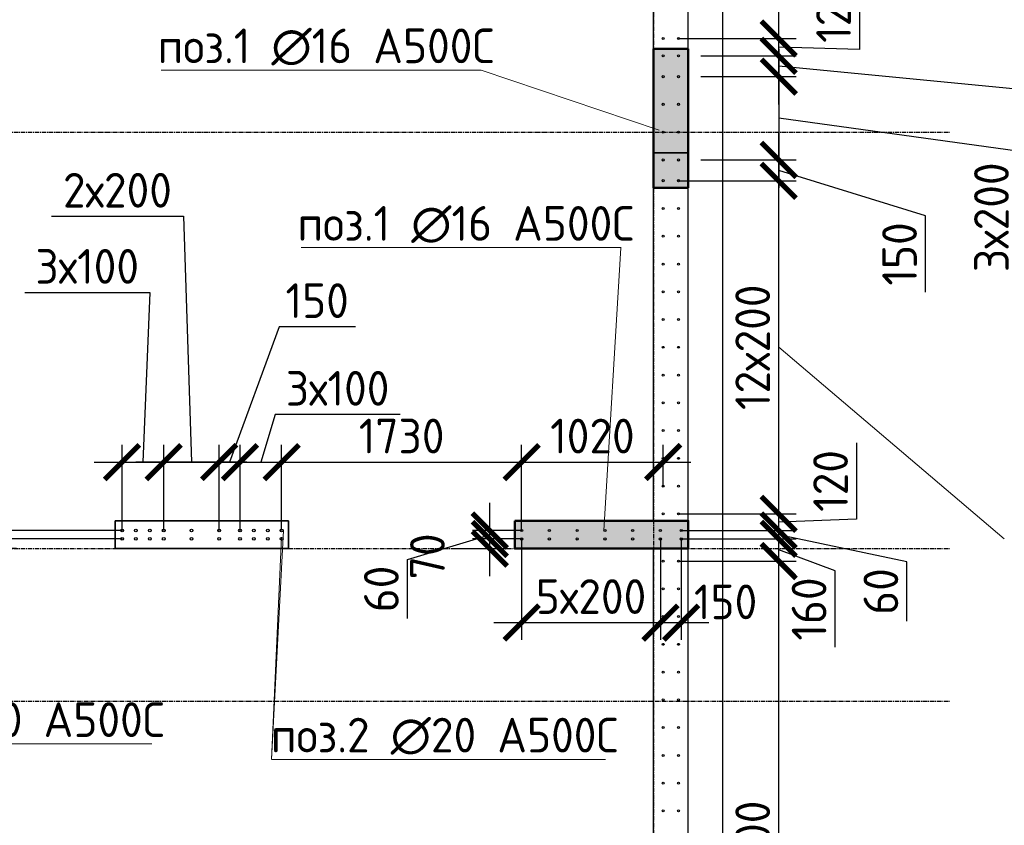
# Model space of a CAD drawing. Header units: millimetres. Extents: x -93479 to 1057970, y -66333 to 172656.
# Tile 465 of 473: x 1020242 to 1027338, y 44568 to 50372. Entities that reach past the tile are written whole.
import ezdxf

# ---------------------------------------------------------------- set-up
doc = ezdxf.new("R2010")
doc.units = ezdxf.units.MM
doc.linetypes.add('______5', pattern=[1100, 800, -100, 100, -100])
doc.linetypes.add('осевая', pattern=[50.8, 31.75, -6.35, 6.35, -6.35])
for name, color, linetype, lineweight in [('0 Фундамент', 5, 'Continuous', 30), ('1 Стены', 3, 'Continuous', 30), ('Конструкции 0.5', 5, 'Continuous', 50), ('Оси', 40, '______5', 18), ('подоснова', 151, 'Continuous', 5), ('размер', 1, 'Continuous', 25), ('РАЗМЕРЫ', 7, 'Continuous', 9), ('СТЕНЫ', 3, 'Continuous', 30)]:
    doc.layers.add(name, color=color, linetype=linetype, lineweight=lineweight)
doc.layers.add('Колонна_ бетон', color=7, linetype='Continuous', lineweight=50, true_color=0xb4b496)
doc.styles.add('GOST-2.304_Type-B', font='GOST_Common.ttf')
doc.dimstyles.new('СПДС', dxfattribs={"dimscale": 100, "dimtxt": 2.5, "dimasz": 2.5, "dimexe": 1.25, "dimexo": 0, "dimtad": 1, "dimdec": 0, "dimtxsty": 'GOST-2.304_Type-B', "dimblk": 'ARCHTICK', "dimcen": 2.5, "dimdle": 2, "dimadec": 0, "dimazin": 2, "dimtfac": 0.75, "dimtdec": 0, "dimtmove": 1, "dimatfit": 3, "dimfxl": 1, "dimtolj": 1, "dimarcsym": 1})

# ---------------------------------------------------------------- blocks, each defined once
blk = doc.blocks.new('_ArchTick')
at = {"color": 0, "linetype": 'ByBlock', "const_width": 0.15}
blk.add_lwpolyline([(-0.5, -0.5), (0.5, 0.5)], dxfattribs=at)
blk = doc.blocks.new('*D1134')
at = {"layer": 'DEFPOINTS', "color": 0, "ltscale": 100, "transparency": 16777216}
for p in [(1021279.3, 47184.4), (1020979.3, 46691.4), (1021279.3, 46691.4)]:
    blk.add_point(p, dxfattribs=at)
at = {"layer": 'РАЗМЕРЫ', "color": 0, "lineweight": -2, "transparency": 16777216}
for p, q in [((1020277.9, 48407), (1021178.7, 48407)), ((1021178.7, 48407), (1021129.3, 47184.4)), ((1020979.3, 46691.4), (1020979.3, 47309.4)), ((1021279.3, 46691.4), (1021279.3, 47309.4)), ((1020779.3, 47184.4), (1021479.3, 47184.4))]:
    blk.add_line(p, q, dxfattribs=at)
at = {"layer": 'РАЗМЕРЫ', "color": 0, "lineweight": -2, "ltscale": 100, "transparency": 16777216, "xscale": 250, "yscale": 250, "zscale": 250, "rotation": 180}
blk.add_blockref('_ArchTick', (1020979.3, 47184.4), dxfattribs=at)
at = {"layer": 'РАЗМЕРЫ', "color": 0, "lineweight": -2, "ltscale": 100, "transparency": 16777216, "xscale": 250, "yscale": 250, "zscale": 250}
blk.add_blockref('_ArchTick', (1021279.3, 47184.4), dxfattribs=at)
at = {"layer": 'РАЗМЕРЫ', "color": 0, "ltscale": 100, "transparency": 16777216, "insert": (1020728.3, 48594.6), "char_height": 250, "attachment_point": 5, "style": 'GOST-2.304_Type-B'}
blk.add_mtext('\\A1;3х100', dxfattribs=at)
blk = doc.blocks.new('*D1135')
at = {"layer": 'DEFPOINTS', "color": 0, "ltscale": 100, "transparency": 16777216}
for p in [(1022129.3, 47184.4), (1021829.3, 46691.4), (1022129.3, 46691.4)]:
    blk.add_point(p, dxfattribs=at)
at = {"layer": 'РАЗМЕРЫ', "color": 0, "lineweight": -2, "transparency": 16777216}
for p, q in [((1022082.5, 47528.3), (1021979.3, 47184.4)), ((1022983.3, 47528.3), (1022082.5, 47528.3)), ((1021829.3, 46691.4), (1021829.3, 47309.4)), ((1022129.3, 46691.4), (1022129.3, 47309.4)), ((1021629.3, 47184.4), (1022329.3, 47184.4))]:
    blk.add_line(p, q, dxfattribs=at)
at = {"layer": 'РАЗМЕРЫ', "color": 0, "lineweight": -2, "ltscale": 100, "transparency": 16777216, "xscale": 250, "yscale": 250, "zscale": 250, "rotation": 180}
blk.add_blockref('_ArchTick', (1021829.3, 47184.4), dxfattribs=at)
at = {"layer": 'РАЗМЕРЫ', "color": 0, "lineweight": -2, "ltscale": 100, "transparency": 16777216, "xscale": 250, "yscale": 250, "zscale": 250}
blk.add_blockref('_ArchTick', (1022129.3, 47184.4), dxfattribs=at)
at = {"layer": 'РАЗМЕРЫ', "color": 0, "ltscale": 100, "transparency": 16777216, "insert": (1022532.9, 47715.9), "char_height": 250, "attachment_point": 5, "style": 'GOST-2.304_Type-B'}
blk.add_mtext('\\A1;3х100', dxfattribs=at)
blk = doc.blocks.new('*D1136')
at = {"layer": 'DEFPOINTS', "color": 0, "ltscale": 100, "transparency": 16777216}
for p in [(1021279.3, 47184.4), (1021279.3, 46691.4), (1021679.3, 46691.4)]:
    blk.add_point(p, dxfattribs=at)
at = {"layer": 'РАЗМЕРЫ', "color": 0, "lineweight": -2, "transparency": 16777216}
for p, q in [((1020470.5, 48955.1), (1021421.3, 48955.1)), ((1021421.3, 48955.1), (1021479.3, 47184.4)), ((1021279.3, 46691.4), (1021279.3, 47309.4)), ((1021679.3, 46691.4), (1021679.3, 47309.4)), ((1021879.3, 47184.4), (1021079.3, 47184.4))]:
    blk.add_line(p, q, dxfattribs=at)
at = {"layer": 'РАЗМЕРЫ', "color": 0, "lineweight": -2, "ltscale": 100, "transparency": 16777216, "xscale": 250, "yscale": 250, "zscale": 250, "rotation": 180}
blk.add_blockref('_ArchTick', (1021279.3, 47184.4), dxfattribs=at)
at = {"layer": 'РАЗМЕРЫ', "color": 0, "lineweight": -2, "ltscale": 100, "transparency": 16777216, "xscale": 250, "yscale": 250, "zscale": 250}
blk.add_blockref('_ArchTick', (1021679.3, 47184.4), dxfattribs=at)
at = {"layer": 'РАЗМЕРЫ', "color": 0, "ltscale": 100, "transparency": 16777216, "insert": (1020945.9, 49142.8), "char_height": 250, "attachment_point": 5, "style": 'GOST-2.304_Type-B'}
blk.add_mtext('\\A1;2х200', dxfattribs=at)
blk = doc.blocks.new('*D1132')
at = {"layer": 'DEFPOINTS', "color": 0, "ltscale": 100, "transparency": 16777216}
for p in [(1021829.3, 47184.4), (1021679.3, 46691.4), (1021829.3, 46691.4)]:
    blk.add_point(p, dxfattribs=at)
at = {"layer": 'РАЗМЕРЫ', "color": 0, "lineweight": -2, "transparency": 16777216}
for p, q in [((1022110.4, 48159.9), (1021754.3, 47184.4)), ((1022660.9, 48159.9), (1022110.4, 48159.9)), ((1021679.3, 46691.4), (1021679.3, 47309.4)), ((1021829.3, 46691.4), (1021829.3, 47309.4)), ((1021479.3, 47184.4), (1022029.3, 47184.4))]:
    blk.add_line(p, q, dxfattribs=at)
at = {"layer": 'РАЗМЕРЫ', "color": 0, "lineweight": -2, "ltscale": 100, "transparency": 16777216, "xscale": 250, "yscale": 250, "zscale": 250, "rotation": 180}
blk.add_blockref('_ArchTick', (1021679.3, 47184.4), dxfattribs=at)
at = {"layer": 'РАЗМЕРЫ', "color": 0, "lineweight": -2, "ltscale": 100, "transparency": 16777216, "xscale": 250, "yscale": 250, "zscale": 250}
blk.add_blockref('_ArchTick', (1021829.3, 47184.4), dxfattribs=at)
at = {"layer": 'РАЗМЕРЫ', "color": 0, "ltscale": 100, "transparency": 16777216, "insert": (1022385.6, 48347.5), "char_height": 250, "attachment_point": 5, "style": 'GOST-2.304_Type-B'}
blk.add_mtext('\\A1;150', dxfattribs=at)
blk = doc.blocks.new('*D1133')
at = {"layer": 'DEFPOINTS', "color": 0, "ltscale": 100, "transparency": 16777216}
for p in [(1019899.5, 46691.4), (1020979.3, 46691.4), (1020979.3, 46631)]:
    blk.add_point(p, dxfattribs=at)
at = {"layer": 'РАЗМЕРЫ', "color": 0, "lineweight": -2, "transparency": 16777216}
for p, q in [((1019899.5, 46431), (1019899.5, 46891.4)), ((1020979.3, 46691.4), (1019774.5, 46691.4)), ((1020979.3, 46631), (1019774.5, 46631))]:
    blk.add_line(p, q, dxfattribs=at)
at = {"layer": 'РАЗМЕРЫ', "color": 0, "lineweight": -2, "ltscale": 100, "transparency": 16777216, "xscale": 250, "yscale": 250, "zscale": 250}
for p, rotation in [((1019899.5, 46691.4), 270), ((1019899.5, 46631), 90)]:
    blk.add_blockref('_ArchTick', p, dxfattribs=dict(at, rotation=rotation))
at = {"layer": 'РАЗМЕРЫ', "color": 0, "ltscale": 100, "transparency": 16777216, "insert": (1019560.9, 46962.5), "char_height": 250, "attachment_point": 5, "rotation": 90, "style": 'GOST-2.304_Type-B'}
blk.add_mtext('\\A1;60', dxfattribs=at)
blk = doc.blocks.new('*D1144')
at = {"layer": 'DEFPOINTS', "color": 0, "ltscale": 100, "transparency": 16777216}
for p in [(1020979.3, 46631), (1019899.5, 46561.4), (1020218.4, 46561.4)]:
    blk.add_point(p, dxfattribs=at)
at = {"layer": 'РАЗМЕРЫ', "color": 0, "lineweight": -2, "transparency": 16777216}
for p, q in [((1019899.5, 46831), (1019899.5, 46361.4)), ((1020979.3, 46631), (1019774.5, 46631)), ((1020218.4, 46561.4), (1019774.5, 46561.4))]:
    blk.add_line(p, q, dxfattribs=at)
at = {"layer": 'РАЗМЕРЫ', "color": 0, "lineweight": -2, "ltscale": 100, "transparency": 16777216, "xscale": 250, "yscale": 250, "zscale": 250}
for p, rotation in [((1019899.5, 46631), 270), ((1019899.5, 46561.4), 90)]:
    blk.add_blockref('_ArchTick', p, dxfattribs=dict(at, rotation=rotation))
at = {"layer": 'РАЗМЕРЫ', "color": 0, "ltscale": 100, "transparency": 16777216, "insert": (1019795.6, 46251.6), "char_height": 250, "attachment_point": 5, "rotation": 90, "style": 'GOST-2.304_Type-B'}
blk.add_mtext('\\A1;70', dxfattribs=at)
blk = doc.blocks.new('*D1145')
at = {"layer": 'DEFPOINTS', "color": 0, "ltscale": 100, "transparency": 16777216}
for p in [(1023859.2, 47184.4), (1022129.3, 46691.4), (1023859.2, 46691.4)]:
    blk.add_point(p, dxfattribs=at)
at = {"layer": 'РАЗМЕРЫ', "color": 0, "lineweight": -2, "transparency": 16777216}
for p, q in [((1022129.3, 46691.4), (1022129.3, 47309.4)), ((1023859.2, 46691.4), (1023859.2, 47309.4)), ((1021929.3, 47184.4), (1024059.2, 47184.4))]:
    blk.add_line(p, q, dxfattribs=at)
at = {"layer": 'РАЗМЕРЫ', "color": 0, "lineweight": -2, "ltscale": 100, "transparency": 16777216, "xscale": 250, "yscale": 250, "zscale": 250, "rotation": 180}
blk.add_blockref('_ArchTick', (1022129.3, 47184.4), dxfattribs=at)
at = {"layer": 'РАЗМЕРЫ', "color": 0, "lineweight": -2, "ltscale": 100, "transparency": 16777216, "xscale": 250, "yscale": 250, "zscale": 250}
blk.add_blockref('_ArchTick', (1023859.2, 47184.4), dxfattribs=at)
at = {"layer": 'РАЗМЕРЫ', "color": 0, "ltscale": 100, "transparency": 16777216, "insert": (1022994.3, 47372.3), "char_height": 250, "attachment_point": 5, "style": 'GOST-2.304_Type-B'}
blk.add_mtext('\\A1;1730', dxfattribs=at)
blk = doc.blocks.new('*D1181')
at = {"layer": 'DEFPOINTS', "color": 0, "ltscale": 100, "transparency": 16777216}
for p in [(1025009.2, 46691.4), (1025009.2, 46631), (1025711.8, 46691.4)]:
    blk.add_point(p, dxfattribs=at)
at = {"layer": 'РАЗМЕРЫ', "color": 0, "lineweight": -2, "transparency": 16777216}
for p, q in [((1025711.8, 46431), (1025711.8, 46891.4)), ((1025009.2, 46691.4), (1025836.8, 46691.4)), ((1025009.2, 46631), (1025836.8, 46631)), ((1026635.9, 46464.8), (1025711.8, 46661.2)), ((1026635.9, 46039.5), (1026635.9, 46464.8))]:
    blk.add_line(p, q, dxfattribs=at)
at = {"layer": 'РАЗМЕРЫ', "color": 0, "lineweight": -2, "ltscale": 100, "transparency": 16777216, "xscale": 250, "yscale": 250, "zscale": 250}
for p, rotation in [((1025711.8, 46691.4), 270), ((1025711.8, 46631), 90)]:
    blk.add_blockref('_ArchTick', p, dxfattribs=dict(at, rotation=rotation))
at = {"layer": 'РАЗМЕРЫ', "color": 0, "ltscale": 100, "transparency": 16777216, "insert": (1026448.2, 46252.1), "char_height": 250, "attachment_point": 5, "rotation": 90, "style": 'GOST-2.304_Type-B'}
blk.add_mtext('\\A1;60', dxfattribs=at)
blk = doc.blocks.new('*D1186')
at = {"layer": 'DEFPOINTS', "color": 0, "ltscale": 100, "transparency": 16777216}
for p in [(1024989.5, 46471.4), (1025711.8, 46471.4), (1024989.5, 42071.4)]:
    blk.add_point(p, dxfattribs=at)
at = {"layer": 'РАЗМЕРЫ', "color": 0, "lineweight": -2, "transparency": 16777216}
for p, q in [((1025711.8, 41871.4), (1025711.8, 46671.4)), ((1024989.5, 46471.4), (1025836.8, 46471.4)), ((1024989.5, 42071.4), (1025836.8, 42071.4))]:
    blk.add_line(p, q, dxfattribs=at)
at = {"layer": 'РАЗМЕРЫ', "color": 0, "lineweight": -2, "ltscale": 100, "transparency": 16777216, "xscale": 250, "yscale": 250, "zscale": 250}
for p, rotation in [((1025711.8, 46471.4), 90), ((1025711.8, 42071.4), 270)]:
    blk.add_blockref('_ArchTick', p, dxfattribs=dict(at, rotation=rotation))
at = {"layer": 'РАЗМЕРЫ', "color": 0, "ltscale": 100, "transparency": 16777216, "insert": (1025524.2, 44271.4), "char_height": 250, "attachment_point": 5, "rotation": 90, "style": 'GOST-2.304_Type-B'}
blk.add_mtext('\\A1;22х200', dxfattribs=at)
blk = doc.blocks.new('*D1187')
at = {"layer": 'DEFPOINTS', "color": 0, "ltscale": 100, "transparency": 16777216}
for p in [(1025094.2, 46631), (1025711.8, 46631), (1024989.5, 46471.4)]:
    blk.add_point(p, dxfattribs=at)
at = {"layer": 'РАЗМЕРЫ', "color": 0, "lineweight": -2, "transparency": 16777216}
for p, q in [((1025711.8, 46271.4), (1025711.8, 46831)), ((1025094.2, 46631), (1025836.8, 46631)), ((1026118.1, 46401.1), (1025711.8, 46551.2)), ((1024989.5, 46471.4), (1025836.8, 46471.4)), ((1026118.1, 45850.7), (1026118.1, 46401.1))]:
    blk.add_line(p, q, dxfattribs=at)
at = {"layer": 'РАЗМЕРЫ', "color": 0, "lineweight": -2, "ltscale": 100, "transparency": 16777216, "xscale": 250, "yscale": 250, "zscale": 250}
for p, rotation in [((1025711.8, 46631), 90), ((1025711.8, 46471.4), 270)]:
    blk.add_blockref('_ArchTick', p, dxfattribs=dict(at, rotation=rotation))
at = {"layer": 'РАЗМЕРЫ', "color": 0, "ltscale": 100, "transparency": 16777216, "insert": (1025930.5, 46125.9), "char_height": 250, "attachment_point": 5, "rotation": 90, "style": 'GOST-2.304_Type-B'}
blk.add_mtext('\\A1;160', dxfattribs=at)
blk = doc.blocks.new('*D1188')
at = {"layer": 'DEFPOINTS', "color": 0, "ltscale": 100, "transparency": 16777216}
for p in [(1024989.5, 46811.4), (1025711.8, 46811.4), (1025009.2, 46691.4)]:
    blk.add_point(p, dxfattribs=at)
at = {"layer": 'РАЗМЕРЫ', "color": 0, "lineweight": -2, "transparency": 16777216}
for p, q in [((1026273.2, 47323.6), (1026273.2, 46773.2)), ((1025711.8, 46491.4), (1025711.8, 47011.4)), ((1024989.5, 46811.4), (1025836.8, 46811.4)), ((1026273.2, 46773.2), (1025711.8, 46751.4)), ((1025009.2, 46691.4), (1025836.8, 46691.4))]:
    blk.add_line(p, q, dxfattribs=at)
at = {"layer": 'РАЗМЕРЫ', "color": 0, "lineweight": -2, "ltscale": 100, "transparency": 16777216, "xscale": 250, "yscale": 250, "zscale": 250}
for p, rotation in [((1025711.8, 46811.4), 270), ((1025711.8, 46691.4), 90)]:
    blk.add_blockref('_ArchTick', p, dxfattribs=dict(at, rotation=rotation))
at = {"layer": 'РАЗМЕРЫ', "color": 0, "ltscale": 100, "transparency": 16777216, "insert": (1026085.5, 47048.4), "char_height": 250, "attachment_point": 5, "rotation": 90, "style": 'GOST-2.304_Type-B'}
blk.add_mtext('\\A1;120', dxfattribs=at)
blk = doc.blocks.new('*D1189')
at = {"layer": 'DEFPOINTS', "color": 0, "ltscale": 100, "transparency": 16777216}
for p in [(1024989.5, 49211.4), (1025711.8, 49211.4), (1024989.5, 46811.4)]:
    blk.add_point(p, dxfattribs=at)
at = {"layer": 'РАЗМЕРЫ', "color": 0, "lineweight": -2, "transparency": 16777216}
for p, q in [((1025711.8, 46611.4), (1025711.8, 49411.4)), ((1024989.5, 49211.4), (1025836.8, 49211.4)), ((1024989.5, 46811.4), (1025836.8, 46811.4))]:
    blk.add_line(p, q, dxfattribs=at)
at = {"layer": 'РАЗМЕРЫ', "color": 0, "lineweight": -2, "ltscale": 100, "transparency": 16777216, "xscale": 250, "yscale": 250, "zscale": 250}
for p, rotation in [((1025711.8, 49211.4), 90), ((1025711.8, 46811.4), 270)]:
    blk.add_blockref('_ArchTick', p, dxfattribs=dict(at, rotation=rotation))
at = {"layer": 'РАЗМЕРЫ', "color": 0, "ltscale": 100, "transparency": 16777216, "insert": (1025524.2, 48011.4), "char_height": 250, "attachment_point": 5, "rotation": 90, "style": 'GOST-2.304_Type-B'}
blk.add_mtext('\\A1;12х200', dxfattribs=at)
blk = doc.blocks.new('*D1190')
at = {"layer": 'DEFPOINTS', "color": 0, "ltscale": 100, "transparency": 16777216}
for p in [(1025149.9, 49361.4), (1025711.8, 49361.4), (1025149.9, 49211.4)]:
    blk.add_point(p, dxfattribs=at)
at = {"layer": 'РАЗМЕРЫ', "color": 0, "lineweight": -2, "transparency": 16777216}
for p, q in [((1025711.8, 49011.4), (1025711.8, 49561.4)), ((1025149.9, 49361.4), (1025836.8, 49361.4)), ((1026770.4, 48959.2), (1025711.8, 49286.4)), ((1025149.9, 49211.4), (1025836.8, 49211.4)), ((1026770.4, 48408.8), (1026770.4, 48959.2))]:
    blk.add_line(p, q, dxfattribs=at)
at = {"layer": 'РАЗМЕРЫ', "color": 0, "lineweight": -2, "ltscale": 100, "transparency": 16777216, "xscale": 250, "yscale": 250, "zscale": 250}
for p, rotation in [((1025711.8, 49361.4), 90), ((1025711.8, 49211.4), 270)]:
    blk.add_blockref('_ArchTick', p, dxfattribs=dict(at, rotation=rotation))
at = {"layer": 'РАЗМЕРЫ', "color": 0, "ltscale": 100, "transparency": 16777216, "insert": (1026582.7, 48684), "char_height": 250, "attachment_point": 5, "rotation": 90, "style": 'GOST-2.304_Type-B'}
blk.add_mtext('\\A1;150', dxfattribs=at)
blk = doc.blocks.new('*D1191')
at = {"layer": 'DEFPOINTS', "color": 0, "ltscale": 100, "transparency": 16777216}
for p in [(1025149.9, 50111.4), (1025711.8, 50111.4), (1025149.9, 49961.4)]:
    blk.add_point(p, dxfattribs=at)
at = {"layer": 'РАЗМЕРЫ', "color": 0, "lineweight": -2, "transparency": 16777216}
for p, q in [((1025711.8, 49761.4), (1025711.8, 50311.4)), ((1025149.9, 50111.4), (1025836.8, 50111.4)), ((1027862, 49828.7), (1025711.8, 50036.4)), ((1025149.9, 49961.4), (1025836.8, 49961.4)), ((1027862, 49278.3), (1027862, 49828.7))]:
    blk.add_line(p, q, dxfattribs=at)
at = {"layer": 'РАЗМЕРЫ', "color": 0, "lineweight": -2, "ltscale": 100, "transparency": 16777216, "xscale": 250, "yscale": 250, "zscale": 250}
for p, rotation in [((1025711.8, 50111.4), 90), ((1025711.8, 49961.4), 270)]:
    blk.add_blockref('_ArchTick', p, dxfattribs=dict(at, rotation=rotation))
at = {"layer": 'РАЗМЕРЫ', "color": 0, "ltscale": 100, "transparency": 16777216, "insert": (1027674.4, 49553.5), "char_height": 250, "attachment_point": 5, "rotation": 90, "style": 'GOST-2.304_Type-B'}
blk.add_mtext('\\A1;150', dxfattribs=at)
blk = doc.blocks.new('*D1192')
at = {"layer": 'DEFPOINTS', "color": 0, "ltscale": 100, "transparency": 16777216}
for p in [(1025308.4, 49961.4), (1025201.8, 49361.4), (1025711.8, 49361.4)]:
    blk.add_point(p, dxfattribs=at)
at = {"layer": 'РАЗМЕРЫ', "color": 0, "lineweight": -2, "transparency": 16777216}
for p, q in [((1025711.8, 50161.4), (1025711.8, 49161.4)), ((1025308.4, 49961.4), (1025836.8, 49961.4)), ((1027432.6, 49423.9), (1025711.8, 49661.4)), ((1027432.6, 48473), (1027432.6, 49423.9)), ((1025201.8, 49361.4), (1025836.8, 49361.4))]:
    blk.add_line(p, q, dxfattribs=at)
at = {"layer": 'РАЗМЕРЫ', "color": 0, "lineweight": -2, "ltscale": 100, "transparency": 16777216, "xscale": 250, "yscale": 250, "zscale": 250}
for p, rotation in [((1025711.8, 49961.4), 90), ((1025711.8, 49361.4), 270)]:
    blk.add_blockref('_ArchTick', p, dxfattribs=dict(at, rotation=rotation))
at = {"layer": 'РАЗМЕРЫ', "color": 0, "ltscale": 100, "transparency": 16777216, "insert": (1027245, 48948.4), "char_height": 250, "attachment_point": 5, "rotation": 90, "style": 'GOST-2.304_Type-B'}
blk.add_mtext('\\A1;3х200', dxfattribs=at)
blk = doc.blocks.new('*D1193')
at = {"layer": 'DEFPOINTS', "color": 0, "ltscale": 100, "transparency": 16777216}
for p in [(1024989.5, 50236.4), (1025711.8, 50236.4), (1025149.9, 50111.4)]:
    blk.add_point(p, dxfattribs=at)
at = {"layer": 'РАЗМЕРЫ', "color": 0, "lineweight": -2, "transparency": 16777216}
for p, q in [((1026294.6, 50707.9), (1026294.6, 50157.5)), ((1025711.8, 49911.4), (1025711.8, 50436.4)), ((1024989.5, 50236.4), (1025836.8, 50236.4)), ((1026294.6, 50157.5), (1025711.8, 50173.9)), ((1025149.9, 50111.4), (1025836.8, 50111.4))]:
    blk.add_line(p, q, dxfattribs=at)
at = {"layer": 'РАЗМЕРЫ', "color": 0, "lineweight": -2, "ltscale": 100, "transparency": 16777216, "xscale": 250, "yscale": 250, "zscale": 250}
for p, rotation in [((1025711.8, 50236.4), 270), ((1025711.8, 50111.4), 90)]:
    blk.add_blockref('_ArchTick', p, dxfattribs=dict(at, rotation=rotation))
at = {"layer": 'РАЗМЕРЫ', "color": 0, "ltscale": 100, "transparency": 16777216, "insert": (1026107, 50432.7), "char_height": 250, "attachment_point": 5, "rotation": 90, "style": 'GOST-2.304_Type-B'}
blk.add_mtext('\\A1;125', dxfattribs=at)
blk = doc.blocks.new('*D1194')
at = {"layer": 'DEFPOINTS', "color": 0, "ltscale": 100, "transparency": 16777216}
for p in [(1024989.5, 51836.4), (1025711.8, 51836.4), (1024989.5, 50236.4)]:
    blk.add_point(p, dxfattribs=at)
at = {"layer": 'РАЗМЕРЫ', "color": 0, "lineweight": -2, "transparency": 16777216}
for p, q in [((1025711.8, 50036.4), (1025711.8, 52036.4)), ((1024989.5, 51836.4), (1025836.8, 51836.4)), ((1024989.5, 50236.4), (1025836.8, 50236.4))]:
    blk.add_line(p, q, dxfattribs=at)
at = {"layer": 'РАЗМЕРЫ', "color": 0, "lineweight": -2, "ltscale": 100, "transparency": 16777216, "xscale": 250, "yscale": 250, "zscale": 250}
for p, rotation in [((1025711.8, 51836.4), 90), ((1025711.8, 50236.4), 270)]:
    blk.add_blockref('_ArchTick', p, dxfattribs=dict(at, rotation=rotation))
at = {"layer": 'РАЗМЕРЫ', "color": 0, "ltscale": 100, "transparency": 16777216, "insert": (1025524.2, 51036.4), "char_height": 250, "attachment_point": 5, "rotation": 90, "style": 'GOST-2.304_Type-B'}
blk.add_mtext('\\A1;8х200', dxfattribs=at)
blk = doc.blocks.new('оси2')
at = {"layer": 'Оси', "color": 7, "linetype": 'осевая', "lineweight": 25, "transparency": 33554687}
for p, q in [((1030445.5, 5465.4), (1030445.5, -20739.3)), ((979200, -1392.9), (1032582.1, -1392.9)), ((979200, -4392.9), (1032582.1, -4392.9)), ((979200, -5492.9), (1032582.1, -5492.9))]:
    blk.add_line(p, q, dxfattribs=at)
blk = doc.blocks.new('*D1441')
at = {"layer": 'DEFPOINTS', "color": 0, "ltscale": 100, "transparency": 16777216}
for p in [(1023629.7, 46631), (1023859.2, 46631), (1023383.2, 46561.4)]:
    blk.add_point(p, dxfattribs=at)
at = {"layer": 'размер', "color": 0, "lineweight": -2, "transparency": 16777216}
for p, q in [((1023629.7, 46361.4), (1023629.7, 46831)), ((1023859.2, 46631), (1023504.7, 46631)), ((1023383.2, 46561.4), (1023754.7, 46561.4))]:
    blk.add_line(p, q, dxfattribs=at)
at = {"layer": 'размер', "color": 0, "lineweight": -2, "ltscale": 100, "transparency": 16777216, "xscale": 250, "yscale": 250, "zscale": 250}
for p, rotation in [((1023629.7, 46631), 270), ((1023629.7, 46561.4), 90)]:
    blk.add_blockref('_ArchTick', p, dxfattribs=dict(at, rotation=rotation))
at = {"layer": 'размер', "color": 0, "ltscale": 100, "transparency": 16777216, "insert": (1023180.1, 46505.4), "char_height": 250, "attachment_point": 5, "rotation": 90, "style": 'GOST-2.304_Type-B'}
blk.add_mtext('\\A1;70', dxfattribs=at)
blk = doc.blocks.new('*D1442')
at = {"layer": 'DEFPOINTS', "color": 0, "ltscale": 100, "transparency": 16777216}
for p in [(1023629.7, 46691.4), (1023859.2, 46691.4), (1023859.2, 46631)]:
    blk.add_point(p, dxfattribs=at)
at = {"layer": 'размер', "color": 0, "lineweight": -2, "transparency": 16777216}
for p, q in [((1023629.7, 46431), (1023629.7, 46891.4)), ((1023035.6, 46483), (1023629.7, 46661.2)), ((1023859.2, 46691.4), (1023504.7, 46691.4)), ((1023859.2, 46631), (1023504.7, 46631)), ((1023035.6, 46057.7), (1023035.6, 46483))]:
    blk.add_line(p, q, dxfattribs=at)
at = {"layer": 'размер', "color": 0, "lineweight": -2, "ltscale": 100, "transparency": 16777216, "xscale": 250, "yscale": 250, "zscale": 250}
for p, rotation in [((1023629.7, 46691.4), 270), ((1023629.7, 46631), 90)]:
    blk.add_blockref('_ArchTick', p, dxfattribs=dict(at, rotation=rotation))
at = {"layer": 'размер', "color": 0, "ltscale": 100, "transparency": 16777216, "insert": (1022848, 46270.3), "char_height": 250, "attachment_point": 5, "rotation": 90, "style": 'GOST-2.304_Type-B'}
blk.add_mtext('\\A1;60', dxfattribs=at)
blk = doc.blocks.new('*D1443')
at = {"layer": 'DEFPOINTS', "color": 0, "ltscale": 100, "transparency": 16777216}
for p in [(1023859.2, 46631), (1024859.2, 46631), (1024859.2, 46027.8)]:
    blk.add_point(p, dxfattribs=at)
at = {"layer": 'размер', "color": 0, "lineweight": -2, "transparency": 16777216}
for p, q in [((1023859.2, 46631), (1023859.2, 45902.8)), ((1024859.2, 46631), (1024859.2, 45902.8)), ((1023659.2, 46027.8), (1025059.2, 46027.8))]:
    blk.add_line(p, q, dxfattribs=at)
at = {"layer": 'размер', "color": 0, "lineweight": -2, "ltscale": 100, "transparency": 16777216, "xscale": 250, "yscale": 250, "zscale": 250, "rotation": 180}
blk.add_blockref('_ArchTick', (1023859.2, 46027.8), dxfattribs=at)
at = {"layer": 'размер', "color": 0, "lineweight": -2, "ltscale": 100, "transparency": 16777216, "xscale": 250, "yscale": 250, "zscale": 250}
blk.add_blockref('_ArchTick', (1024859.2, 46027.8), dxfattribs=at)
at = {"layer": 'размер', "color": 0, "ltscale": 100, "transparency": 16777216, "insert": (1024359.2, 46215.5), "char_height": 250, "attachment_point": 5, "style": 'GOST-2.304_Type-B'}
blk.add_mtext('\\A1;5х200', dxfattribs=at)
blk = doc.blocks.new('*D1444')
at = {"layer": 'DEFPOINTS', "color": 0, "ltscale": 100, "transparency": 16777216}
for p in [(1024859.2, 46631), (1025009.2, 46631), (1025009.2, 46027.8)]:
    blk.add_point(p, dxfattribs=at)
at = {"layer": 'размер', "color": 0, "lineweight": -2, "transparency": 16777216}
for p, q in [((1024859.2, 46631), (1024859.2, 45902.8)), ((1025009.2, 46631), (1025009.2, 45902.8)), ((1024659.2, 46027.8), (1025209.2, 46027.8))]:
    blk.add_line(p, q, dxfattribs=at)
at = {"layer": 'размер', "color": 0, "lineweight": -2, "ltscale": 100, "transparency": 16777216, "xscale": 250, "yscale": 250, "zscale": 250, "rotation": 180}
blk.add_blockref('_ArchTick', (1024859.2, 46027.8), dxfattribs=at)
at = {"layer": 'размер', "color": 0, "lineweight": -2, "ltscale": 100, "transparency": 16777216, "xscale": 250, "yscale": 250, "zscale": 250}
blk.add_blockref('_ArchTick', (1025009.2, 46027.8), dxfattribs=at)
at = {"layer": 'размер', "color": 0, "ltscale": 100, "transparency": 16777216, "insert": (1025328.9, 46177.3), "char_height": 250, "attachment_point": 5, "style": 'GOST-2.304_Type-B'}
blk.add_mtext('\\A1;150', dxfattribs=at)
blk = doc.blocks.new('*D1445')
at = {"layer": 'DEFPOINTS', "color": 0, "ltscale": 100, "transparency": 16777216}
for p in [(1024879.2, 47184.4), (1024879.2, 47011.4), (1023859.2, 46691.4)]:
    blk.add_point(p, dxfattribs=at)
at = {"layer": 'РАЗМЕРЫ', "color": 0, "lineweight": -2, "transparency": 16777216}
for p, q in [((1023859.2, 46691.4), (1023859.2, 47309.4)), ((1024879.2, 47011.4), (1024879.2, 47309.4)), ((1023659.2, 47184.4), (1025079.2, 47184.4))]:
    blk.add_line(p, q, dxfattribs=at)
at = {"layer": 'РАЗМЕРЫ', "color": 0, "lineweight": -2, "ltscale": 100, "transparency": 16777216, "xscale": 250, "yscale": 250, "zscale": 250, "rotation": 180}
blk.add_blockref('_ArchTick', (1023859.2, 47184.4), dxfattribs=at)
at = {"layer": 'РАЗМЕРЫ', "color": 0, "lineweight": -2, "ltscale": 100, "transparency": 16777216, "xscale": 250, "yscale": 250, "zscale": 250}
blk.add_blockref('_ArchTick', (1024879.2, 47184.4), dxfattribs=at)
at = {"layer": 'РАЗМЕРЫ', "color": 0, "ltscale": 100, "transparency": 16777216, "insert": (1024369.2, 47372), "char_height": 250, "attachment_point": 5, "style": 'GOST-2.304_Type-B'}
blk.add_mtext('\\A1;1020', dxfattribs=at)

msp = doc.modelspace()

# ---------------------------------------------------------------- hatches: boundary and pattern name
at = {"layer": 'Конструкции 0.5', "lineweight": 0, "true_color": 0x939598, "transparency": 33554648}
h = msp.add_hatch(dxfattribs=at)
h.set_pattern_fill('ANSI35', color=252, scale=50)
h.set_pattern_definition([(45, (0, -33113.54), (-224.5064, 224.5064), []), (45, (224.5, -33113.54), (-224.5064, 224.5064), [396.875, -79.375, 0, -79.375])])
h.paths.add_polyline_path([(1018409.3, 37261.4), (1018609.2, 37261.4), (1018609.2, 36011.4), (1018409.3, 36011.4)])
h.paths.add_polyline_path([(1024809.3, 37011.4), (1025059.3, 37011.4), (1025059.3, 36011.4), (1024809.3, 36011.4)])
h.paths.add_polyline_path([(1024809.2, 41961.4), (1025059.2, 41961.4), (1025059.2, 40961.4), (1024809.2, 40961.4)])
h.paths.add_polyline_path([(1023809.2, 46761.4), (1025059.3, 46761.4), (1025059.3, 46561.4), (1023809.2, 46561.4)])
h.paths.add_polyline_path([(1024809.2, 50161.4), (1025059.2, 50161.4), (1025059.2, 49161.4), (1024809.2, 49161.4)])
h.paths.add_polyline_path([(1024809.3, 52911.4), (1025059.2, 52911.4), (1025059.2, 51911.4), (1024809.3, 51911.4)])
h.paths.add_polyline_path([(1021609.2, 52911.4), (1022608.9, 52911.4), (1022608.9, 52661.4), (1021609.2, 52661.4)])
h.paths.add_polyline_path([(1017469.2, 52911.4), (1018469.2, 52911.4), (1018469.2, 52661.4), (1017469.2, 52661.4)])
h.paths.add_polyline_path([(1014609.2, 52911.4), (1014809.2, 52911.4), (1014809.2, 51661.4), (1014609.2, 51661.4)])
h.paths.add_polyline_path([(1009309.3, 52911.4), (1009509.3, 52911.4), (1009509.3, 51661.4), (1009309.3, 51661.4)])
h.paths.add_polyline_path([(994159.2, 52911.4), (995159.2, 52911.4), (995159.2, 52661.4), (994159.2, 52661.4)])
h.paths.add_polyline_path([(991159.2, 52911.4), (991359.2, 52911.4), (991359.2, 51661.4), (991159.2, 51661.4)])
h.paths.add_polyline_path([(986559.2, 52911.4), (986759.3, 52911.4), (986759.3, 51664.4), (986559.2, 51664.4)])
h.paths.add_polyline_path([(982109.3, 52911.4), (983098.2, 52911.4), (983098.2, 52661.4), (982109.3, 52661.4)])
h.paths.add_polyline_path([(977759.2, 52911.4), (978009.2, 52911.4), (978009.2, 51911.4), (977759.2, 51911.4)])

# ---------------------------------------------------------------- linework, layer by layer
at = {"layer": '0 Фундамент', "color": 7}
msp.add_lwpolyline([(977509.3, 35761.4), (1025309.3, 35761.4), (1025309.3, 53161.4), (1021359.3, 53161.4)], dxfattribs=at)
at = {"layer": '1 Стены', "color": 7, "lineweight": 0}
for p, q in [((1020929.3, 46561.4, -360), (1020929.3, 46761.4, -360)), ((1020929.3, 46761.4, -360), (1022179.3, 46761.4, -360)), ((1020929.3, 46561.4, -360), (1020929.3, 46761.4, -360)), ((1022179.3, 46761.4, -360), (1022179.3, 46561.4, -360)), ((1022179.3, 46561.4, -360), (1020929.3, 46561.4, -360))]:
    msp.add_line(p, q, dxfattribs=at)
at = {"layer": 'Колонна_ бетон', "color": 7, "linetype": 'Continuous', "lineweight": 35, "transparency": 33554687}
for p, q in [((1020929.2, 46761.4, 360), (1020929.2, 46561.4, 360)), ((1020929.2, 46761.4, 360), (1020929.2, 46761.4, 360)), ((1022179.2, 46761.4, 360), (1020929.2, 46761.4, 360)), ((1022179.2, 46761.4, 360), (1022179.2, 46561.4, 360)), ((1022179.2, 46761.4, 360), (1022179.2, 46761.4, 360)), ((1020929.2, 46561.4, 360), (1020929.2, 46561.4, 360)), ((1020929.2, 46561.4, 360), (1022179.2, 46561.4, 360)), ((1022179.2, 46561.4, 360), (1022179.2, 46561.4, 360))]:
    msp.add_line(p, q, dxfattribs=at)
at = {"layer": 'Конструкции 0.5', "color": 7, "elevation": 360}
for points in [[(1024809.2, 50161.4), (1025059.2, 50161.4), (1025059.2, 49161.4), (1024809.2, 49161.4)], [(1023809.2, 46761.4), (1025059.3, 46761.4), (1025059.3, 46561.4), (1023809.2, 46561.4)]]:
    msp.add_lwpolyline(points, close=True, dxfattribs=at)
at = {"layer": 'подоснова', "color": 7, "lineweight": 15, "ltscale": 0.3}
for p, q in [((1021261.7, 50008.6), (1023567.4, 50008.6)), ((1023566.5, 50008.4), (1023566.4, 50008.4)), ((1024849.9, 49575.6), (1023566.5, 50008.4)), ((1022269.4, 48729.4), (1024575.2, 48729.4)), ((1024451.2, 46691.4), (1024574.2, 48729.1)), ((1024574.2, 48729.1), (1024574.1, 48729.1)), ((1025711.8, 48011.4, 360), (1027337, 46631.5, 360)), ((1022141.8, 46691.9), (1022056.6, 45042.4)), ((1022129.3, 46643.5), (1022056.6, 45042.4)), ((1027337, 46631.5, 360), (1027337.1, 46631.5, 360)), ((1018788.1, 45154, 360), (1021194, 45154, 360)), ((1022056.6, 45042.4), (1022056.7, 45042.4)), ((1022057.8, 45042.6), (1024463.7, 45042.6))]:
    msp.add_line(p, q, dxfattribs=at)
at = {"layer": 'РАЗМЕРЫ', "color": 7, "linetype": 'Continuous', "lineweight": 30}
for centre, radius in [((1024879.2, 50236.4), 7), ((1024989.5, 50236.4), 7), ((1024879.2, 50111.4), 8), ((1024989.5, 50111.4), 8), ((1024879.2, 49961.4), 8), ((1024989.5, 49961.4), 8), ((1024879.2, 49761.4), 8), ((1024989.5, 49761.4), 8), ((1024879.2, 49561.4), 8), ((1024989.5, 49561.4), 8), ((1024879.2, 49361.4), 8), ((1024989.5, 49361.4), 8), ((1024879.2, 49211.4), 8), ((1024989.5, 49211.4), 8), ((1024879.2, 49011.4), 7), ((1024989.5, 49011.4), 7), ((1024879.2, 48811.4), 7), ((1024989.5, 48811.4), 7), ((1024879.2, 48611.4), 7), ((1024989.5, 48611.4), 7), ((1024879.2, 48411.4), 7), ((1024989.5, 48411.4), 7), ((1024879.2, 48211.4), 7), ((1024989.5, 48211.4), 7), ((1024879.2, 48011.4), 7), ((1024989.5, 48011.4), 7), ((1024879.2, 47811.4), 7), ((1024989.5, 47811.4), 7), ((1024879.2, 47611.4), 7), ((1024989.5, 47611.4), 7), ((1024879.2, 47411.4), 7), ((1024989.5, 47411.4), 7), ((1024879.2, 47211.4), 7), ((1024989.5, 47211.4), 7), ((1024879.2, 47011.4), 7), ((1024989.5, 47011.4), 7), ((1024879.2, 46811.4), 7), ((1024989.5, 46811.4), 7), ((1020979.3, 46691.4, -360), 10), ((1021079.3, 46691.4, -360), 10), ((1021179.3, 46691.4, -360), 10), ((1021279.3, 46691.4, -360), 10), ((1021479.3, 46691.4, -360), 10), ((1021679.3, 46691.4, -360), 10), ((1021829.3, 46691.4, -360), 10), ((1021929.3, 46691.4, -360), 10), ((1022029.3, 46691.4, -360), 10), ((1022129.3, 46691.4, -360), 10), ((1023859.2, 46691.4), 8), ((1024059.2, 46691.4), 8), ((1024259.2, 46691.4), 8), ((1024459.2, 46691.4), 8), ((1024659.2, 46691.4), 8), ((1024859.2, 46691.4), 8), ((1025009.2, 46691.4), 8), ((1020979.3, 46631, -360), 10), ((1021079.3, 46631, -360), 10), ((1021179.3, 46631, -360), 10), ((1021279.3, 46631, -360), 10), ((1021479.3, 46631, -360), 10), ((1021679.3, 46631, -360), 10), ((1021829.3, 46631, -360), 10), ((1021929.3, 46631, -360), 10), ((1022029.3, 46631, -360), 10), ((1022129.3, 46631, -360), 10), ((1023859.2, 46631), 8), ((1024059.2, 46631), 8), ((1024259.2, 46631), 8), ((1024459.2, 46631), 8), ((1024659.2, 46631), 8), ((1024859.2, 46631), 8), ((1025009.2, 46631), 8), ((1024879.2, 46471.4), 7), ((1024989.5, 46471.4), 7), ((1024879.2, 46271.4), 7), ((1024989.5, 46271.4), 7), ((1024879.2, 46071.4), 7), ((1024989.5, 46071.4), 7), ((1024879.2, 45871.4), 7), ((1024989.5, 45871.4), 7), ((1024879.2, 45671.4), 7), ((1024989.5, 45671.4), 7), ((1024879.2, 45471.4), 7), ((1024989.5, 45471.4), 7), ((1024879.2, 45271.4), 7), ((1024989.5, 45271.4), 7), ((1024879.2, 45071.4), 7), ((1024989.5, 45071.4), 7), ((1024879.2, 44871.4), 7), ((1024989.5, 44871.4), 7), ((1024879.2, 44671.4), 7), ((1024989.5, 44671.4), 7)]:
    msp.add_circle(centre, radius, dxfattribs=at)
at = {"layer": 'СТЕНЫ', "color": 7, "linetype": 'Continuous', "transparency": 33554687}
for p, q in [((1025059.2, 36011.4, 360), (1025059.2, 52911.4, 360)), ((1024809.2, 46761.4, 360), (1024809.2, 52661.4, 360)), ((1024809.2, 49411.4, 360), (1025059.2, 49411.4, 360)), ((1024809.2, 49411.4, 360), (1024809.2, 49411.4, 360)), ((1025059.2, 49411.4, 360), (1024809.2, 49411.4, 360)), ((1025059.2, 49411.4, 360), (1025059.2, 49411.4, 360)), ((1023809.2, 46761.4, 360), (1024809.2, 46761.4, 360)), ((1023809.2, 46561.4, 360), (1023809.2, 46761.4, 360)), ((1023809.2, 46761.4, 360), (1023809.2, 46761.4, 360)), ((1024809.2, 46761.4, 360), (1024809.2, 46761.4, 360)), ((1023809.2, 46561.4, 360), (1023809.2, 46561.4, 360)), ((1023809.2, 46561.4, 360), (1024809.2, 46561.4, 360)), ((1024809.2, 36261.4, 360), (1024809.2, 46561.4, 360)), ((1024809.2, 46561.4, 360), (1024809.2, 46561.4, 360))]:
    msp.add_line(p, q, dxfattribs=at)
at = {"layer": 'СТЕНЫ', "color": 7, "lineweight": 0}
msp.add_lwpolyline([(1025059.2, 49161.4), (1024809.2, 49161.4), (1024809.2, 50161.4), (1025059.2, 50161.4)], close=True, dxfattribs=at)
for points in [[(1025059.2, 46761.4), (1025059.2, 46561.4), (1023809.2, 46561.4), (1023809.2, 46761.4)], [(1025059.2, 46561.4), (1023809.2, 46561.4), (1023809.2, 46761.4), (1025059.2, 46761.4)]]:
    msp.add_lwpolyline(points, dxfattribs=at)

# ---------------------------------------------------------------- block references
at = {"layer": 'РАЗМЕРЫ', "color": 7}
msp.add_blockref('оси2', (-5636.2, 50954.2, -360), dxfattribs=at)

# ---------------------------------------------------------------- texts
at = {"layer": 'подоснова', "color": 7, "ltscale": 0.3, "style": 'GOST-2.304_Type-B'}
for s, p in [('поз.1 ∅16 А500С', (1021235.6, 50058.4)), ('поз.1 ∅16 А500С', (1022243.3, 48779.1)), ('поз.2 ∅20 А500С', (1018782, 45203.7, 360)), ('поз.2 ∅20 А500С', (1022051.7, 45092.4))]:
    msp.add_text(s, height=250, dxfattribs=at).set_placement(p)

# ---------------------------------------------------------------- dimensions: what is measured, and where the dimension line sits
at = {"layer": 'размер', "color": 7}
dim = msp.add_linear_dim(base=(1023629.7, 46691.4), p1=(1023859.2, 46631), p2=(1023859.2, 46691.4), angle=90, dimstyle='СПДС', dxfattribs=at)
dim.commit()
dim.dimension.update_dxf_attribs({"geometry": '*D1442', "text_midpoint": (1022848, 46420.5)})
dim = msp.add_linear_dim(base=(1023629.7, 46631), p1=(1023383.2, 46561.4, -360), p2=(1023859.2, 46631), angle=90, dimstyle='СПДС', dxfattribs=at)
dim.commit()
dim.dimension.update_dxf_attribs({"geometry": '*D1441', "text_midpoint": (1023367.9, 46505.4), "dimtype": 160})
dim = msp.add_linear_dim(base=(1024859.2, 46027.8), p1=(1023859.2, 46631), p2=(1024859.2, 46631), text='5х200', dimstyle='СПДС', dxfattribs=at)
dim.commit()
dim.dimension.update_dxf_attribs({"geometry": '*D1443', "text_midpoint": (1024359.2, 46027.8), "dimtype": 160})
dim = msp.add_linear_dim(base=(1025009.2, 46027.8), p1=(1024859.2, 46631), p2=(1025009.2, 46631), dimstyle='СПДС', dxfattribs=at)
dim.commit()
dim.dimension.update_dxf_attribs({"geometry": '*D1444', "text_midpoint": (1025328.9, 45989.7), "dimtype": 160})
at = {"layer": 'РАЗМЕРЫ', "color": 7}
for base, p1, p2, text, picture, middle in [((1025711.8, 51836.4), (1024989.5, 50236.4), (1024989.5, 51836.4), '8х200', '*D1194', (1025524.2, 51036.4)), ((1025711.8, 49211.4), (1024989.5, 46811.4), (1024989.5, 49211.4), '12х200', '*D1189', (1025524.2, 48011.4)), ((1025711.8, 46471.4), (1024989.5, 42071.4), (1024989.5, 46471.4), '22х200', '*D1186', (1025524.2, 44271.4))]:
    dim = msp.add_linear_dim(base=base, p1=p1, p2=p2, angle=90, text=text, dimstyle='СПДС', dxfattribs=at)
    dim.commit()
    dim.dimension.update_dxf_attribs({"geometry": picture, "text_midpoint": middle})
for base, p1, p2, picture, middle in [((1025711.8, 50236.4), (1025149.9, 50111.4), (1024989.5, 50236.4), '*D1193', (1026294.6, 50220)), ((1025711.8, 50111.4), (1025149.9, 49961.4), (1025149.9, 50111.4), '*D1191', (1027862, 49766.2)), ((1025711.8, 49361.4), (1025149.9, 49211.4), (1025149.9, 49361.4), '*D1190', (1026770.4, 48896.7)), ((1025711.8, 46811.4), (1025009.2, 46691.4), (1024989.5, 46811.4), '*D1188', (1026273.2, 46835.7)), ((1019899.5, 46691.4), (1020979.3, 46631), (1020979.3, 46691.4), '*D1133', (1019748.5, 46962.5)), ((1025711.8, 46691.4), (1025009.2, 46631), (1025009.2, 46691.4), '*D1181', (1026635.9, 46402.3)), ((1019899.5, 46561.4), (1020979.3, 46631), (1020218.4, 46561.4), '*D1144', (1019983.5, 46251.6)), ((1025711.8, 46631), (1024989.5, 46471.4), (1025094.2, 46631), '*D1187', (1026118.1, 46338.6))]:
    dim = msp.add_linear_dim(base=base, p1=p1, p2=p2, angle=90, dimstyle='СПДС', dxfattribs=at)
    dim.commit()
    dim.dimension.update_dxf_attribs({"geometry": picture, "text_midpoint": middle, "dimtype": 160})
dim = msp.add_linear_dim(base=(1025711.8, 49361.4), p1=(1025308.4, 49961.4), p2=(1025201.8, 49361.4), angle=90, text='3х200', dimstyle='СПДС', dxfattribs=at)
dim.commit()
dim.dimension.update_dxf_attribs({"geometry": '*D1192', "text_midpoint": (1027432.6, 49361.4), "dimtype": 160})
for p1, text, picture, middle in [((1021679.3, 46691.4, -360), '2х200', '*D1136', (1021358.8, 48955.1)), ((1020979.3, 46691.4, -360), '3х100', '*D1134', (1021116.2, 48407))]:
    dim = msp.add_linear_dim(base=(1021279.3, 47184.4), p1=p1, p2=(1021279.3, 46691.4, -360), text=text, dimstyle='СПДС', dxfattribs=at)
    dim.commit()
    dim.dimension.update_dxf_attribs({"geometry": picture, "text_midpoint": middle, "dimtype": 160})
dim = msp.add_linear_dim(base=(1021829.3, 47184.4), p1=(1021679.3, 46691.4, -360), p2=(1021829.3, 46691.4), dimstyle='СПДС', dxfattribs=at)
dim.commit()
dim.dimension.update_dxf_attribs({"geometry": '*D1132', "text_midpoint": (1022172.9, 48159.9), "dimtype": 160})
dim = msp.add_linear_dim(base=(1022129.3, 47184.4), p1=(1021829.3, 46691.4, -360), p2=(1022129.3, 46691.4, -360), text='3х100', dimstyle='СПДС', dxfattribs=at)
dim.commit()
dim.dimension.update_dxf_attribs({"geometry": '*D1135', "text_midpoint": (1022145, 47715.9)})
for base, p1, p2, picture, middle in [((1023859.2, 47184.4), (1022129.3, 46691.4, -360), (1023859.2, 46691.4), '*D1145', (1022994.3, 47372.3)), ((1024879.2, 47184.4), (1023859.2, 46691.4), (1024879.2, 47011.4), '*D1445', (1024369.2, 47372))]:
    dim = msp.add_linear_dim(base=base, p1=p1, p2=p2, dimstyle='СПДС', dxfattribs=at)
    dim.commit()
    dim.dimension.update_dxf_attribs({"geometry": picture, "text_midpoint": middle})

doc.saveas('drawing.dxf')
